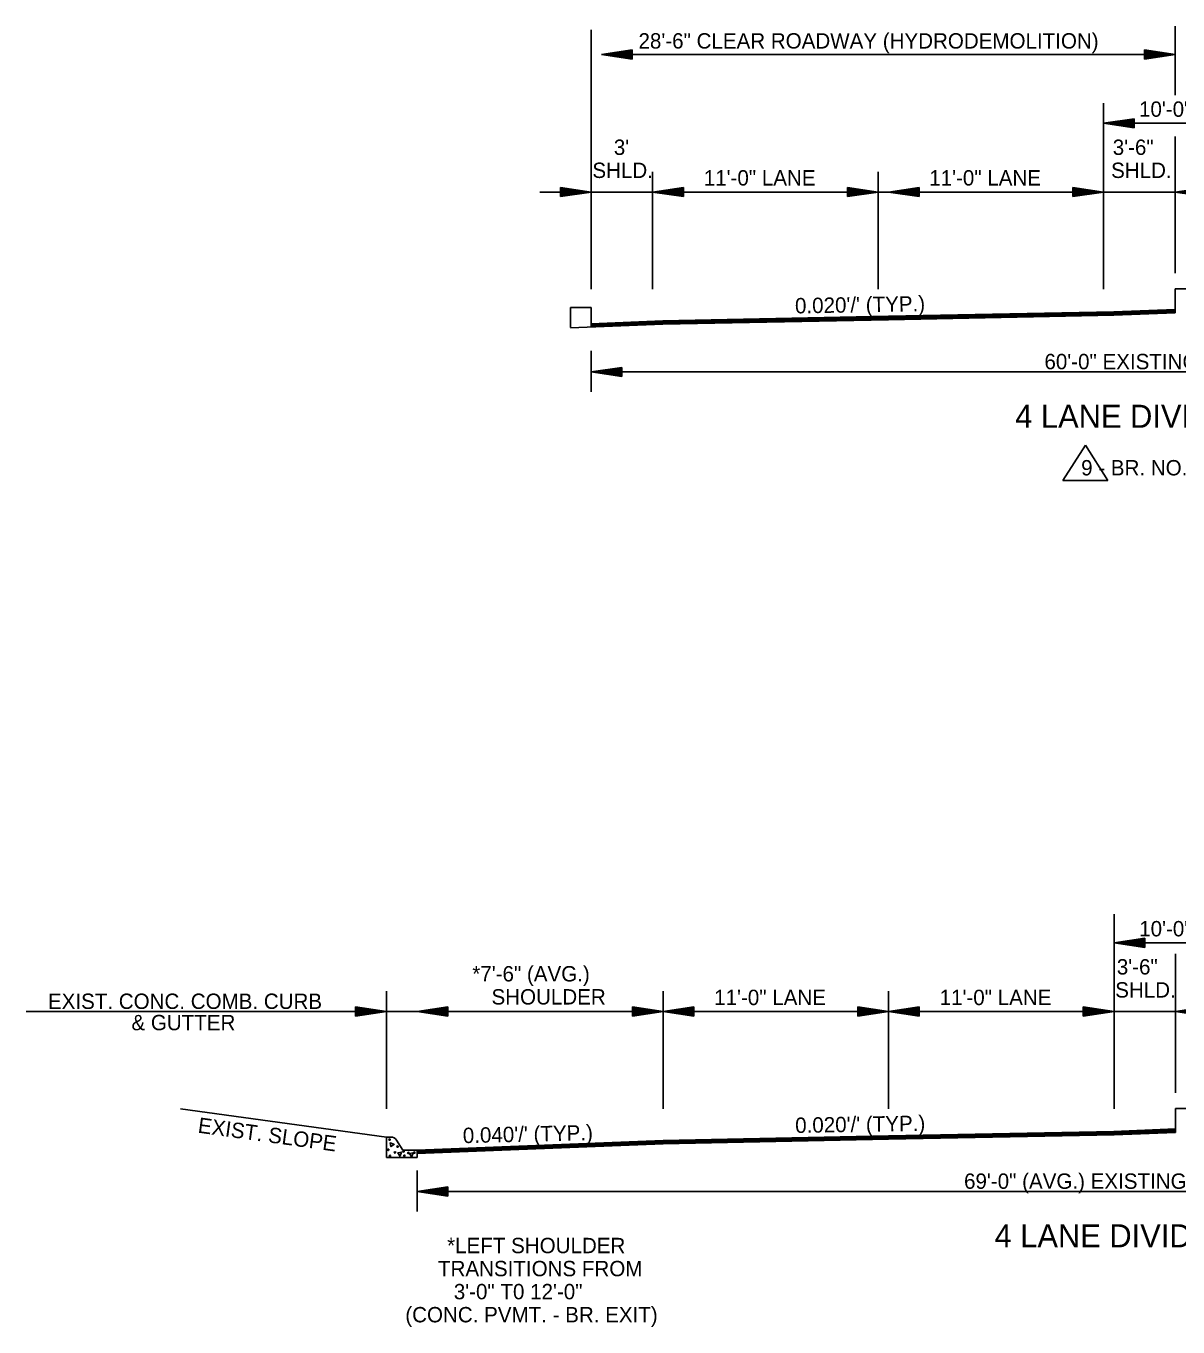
# Model space of a CAD drawing. Extents: x 542112 to 1930787, y -1968972 to 596640.
# Drawn here: x 544301 to 544863, y -1953263 to -1952628 of the extents above; entities that cross this region are included whole.
import ezdxf

# ---------------------------------------------------------------- set-up
doc = ezdxf.new("R2010")
doc.units = 0
doc.layers.add('R_Border', color=7, linetype='Continuous')
doc.layers.add('R_Draft', color=7, linetype='Continuous')

msp = doc.modelspace()

# ---------------------------------------------------------------- linework, layer by layer
at = {"layer": 'R_Border'}
for p, q in [((544576.68, -1952765.13), (544566.52, -1952765.13)), ((544566.52, -1952765.13), (544566.52, -1952774.95)), ((544576.68, -1952774.54), (544576.68, -1952765.13)), ((544817.79, -1952832.32), (544806.74, -1952849.63)), ((544828.83, -1952849.63), (544817.79, -1952832.32)), ((544806.74, -1952849.63), (544828.83, -1952849.63))]:
    msp.add_line(p, q, dxfattribs=at)
at = {"layer": 'R_Draft'}
for p, q in [((544576.68, -1952756.22), (544576.68, -1952629.67)), ((544861.68, -1952661.55), (544861.68, -1952627.79)), ((544596.68, -1952639.48), (544581.68, -1952641.73)), ((544596.68, -1952643.98), (544596.68, -1952639.48)), ((544846.68, -1952639.48), (544861.68, -1952641.73)), ((544846.68, -1952639.48), (544846.68, -1952643.98)), ((544596.68, -1952643.98), (544581.68, -1952641.73)), ((544581.68, -1952641.73), (544861.68, -1952641.73)), ((544596.68, -1952639.86), (544584.19, -1952641.73)), ((544596.68, -1952643.61), (544584.19, -1952641.73)), ((544596.68, -1952640.24), (544586.77, -1952641.73)), ((544596.68, -1952643.23), (544586.77, -1952641.73)), ((544596.68, -1952640.62), (544589.27, -1952641.73)), ((544596.68, -1952642.85), (544589.27, -1952641.73)), ((544596.68, -1952641), (544591.81, -1952641.73)), ((544596.68, -1952642.46), (544591.81, -1952641.73)), ((544596.68, -1952641.38), (544594.31, -1952641.73)), ((544596.68, -1952642.09), (544594.31, -1952641.73)), ((544846.68, -1952639.86), (544859.18, -1952641.73)), ((544846.68, -1952640.24), (544856.6, -1952641.73)), ((544846.68, -1952640.62), (544854.1, -1952641.73)), ((544846.68, -1952641.01), (544851.56, -1952641.73)), ((544846.68, -1952641.38), (544849.05, -1952641.73)), ((544846.68, -1952643.98), (544861.68, -1952641.73)), ((544846.68, -1952642.47), (544851.56, -1952641.73)), ((544846.68, -1952643.23), (544856.6, -1952641.73)), ((544846.68, -1952643.61), (544859.18, -1952641.73)), ((544846.68, -1952642.85), (544854.1, -1952641.73)), ((544846.68, -1952642.09), (544849.05, -1952641.73)), ((544826.68, -1952756.22), (544826.68, -1952665.38)), ((544841.68, -1952673.02), (544826.68, -1952675.27)), ((544841.68, -1952677.52), (544826.68, -1952675.27)), ((544841.68, -1952673.4), (544829.19, -1952675.27)), ((544841.68, -1952677.15), (544829.19, -1952675.27)), ((544831.68, -1952675.27), (544931.68, -1952675.27)), ((544841.68, -1952673.78), (544831.77, -1952675.27)), ((544841.68, -1952676.76), (544831.77, -1952675.27)), ((544841.68, -1952674.15), (544834.27, -1952675.27)), ((544841.68, -1952676.39), (544834.27, -1952675.27)), ((544841.68, -1952674.54), (544836.81, -1952675.27)), ((544841.68, -1952676.01), (544836.81, -1952675.27)), ((544841.68, -1952674.92), (544839.31, -1952675.27)), ((544841.68, -1952675.62), (544839.31, -1952675.27)), ((544841.68, -1952673.02), (544841.68, -1952677.52)), ((544861.68, -1952748.49), (544861.68, -1952681.74)), ((544606.68, -1952756.22), (544606.68, -1952698.92)), ((544716.68, -1952756.22), (544716.68, -1952698.92)), ((544576.68, -1952708.81), (544551.68, -1952708.81)), ((544561.68, -1952706.56), (544576.68, -1952708.81)), ((544561.68, -1952706.56), (544561.68, -1952711.06)), ((544561.68, -1952706.93), (544574.18, -1952708.81)), ((544561.68, -1952707.32), (544571.6, -1952708.81)), ((544561.68, -1952707.69), (544569.1, -1952708.81)), ((544561.68, -1952708.08), (544566.56, -1952708.81)), ((544561.68, -1952708.46), (544564.05, -1952708.81)), ((544561.68, -1952711.06), (544576.68, -1952708.81)), ((544561.68, -1952709.54), (544566.56, -1952708.81)), ((544561.68, -1952710.3), (544571.6, -1952708.81)), ((544561.68, -1952710.68), (544574.18, -1952708.81)), ((544561.68, -1952709.93), (544569.1, -1952708.81)), ((544561.68, -1952709.16), (544564.05, -1952708.81)), ((544606.68, -1952708.81), (544576.68, -1952708.81)), ((544621.68, -1952706.56), (544606.68, -1952708.81)), ((544716.68, -1952708.81), (544606.68, -1952708.81)), ((544621.68, -1952711.06), (544606.68, -1952708.81)), ((544621.68, -1952706.93), (544609.19, -1952708.81)), ((544621.68, -1952710.68), (544609.19, -1952708.81)), ((544621.68, -1952707.32), (544611.77, -1952708.81)), ((544621.68, -1952710.3), (544611.77, -1952708.81)), ((544621.68, -1952707.69), (544614.27, -1952708.81)), ((544621.68, -1952709.93), (544614.27, -1952708.81)), ((544621.68, -1952708.07), (544616.81, -1952708.81)), ((544621.68, -1952709.54), (544616.81, -1952708.81)), ((544621.68, -1952708.46), (544619.31, -1952708.81)), ((544621.68, -1952709.16), (544619.31, -1952708.81)), ((544621.68, -1952711.06), (544621.68, -1952706.56)), ((544701.68, -1952706.56), (544716.68, -1952708.81)), ((544701.68, -1952706.56), (544701.68, -1952711.06)), ((544701.68, -1952706.93), (544714.18, -1952708.81)), ((544701.68, -1952707.32), (544711.6, -1952708.81)), ((544701.68, -1952707.69), (544709.1, -1952708.81)), ((544701.68, -1952708.08), (544706.56, -1952708.81)), ((544701.68, -1952708.46), (544704.05, -1952708.81)), ((544701.68, -1952711.06), (544716.68, -1952708.81)), ((544701.68, -1952709.54), (544706.56, -1952708.81)), ((544701.68, -1952710.3), (544711.6, -1952708.81)), ((544701.68, -1952710.68), (544714.18, -1952708.81)), ((544701.68, -1952709.93), (544709.1, -1952708.81)), ((544701.68, -1952709.16), (544704.05, -1952708.81)), ((544826.68, -1952708.81), (544716.68, -1952708.81)), ((544736.68, -1952706.56), (544721.68, -1952708.81)), ((544736.68, -1952711.06), (544721.68, -1952708.81)), ((544736.68, -1952706.93), (544724.19, -1952708.81)), ((544736.68, -1952710.68), (544724.19, -1952708.81)), ((544736.68, -1952707.32), (544726.77, -1952708.81)), ((544736.68, -1952710.3), (544726.77, -1952708.81)), ((544736.68, -1952707.69), (544729.27, -1952708.81)), ((544736.68, -1952709.93), (544729.27, -1952708.81)), ((544736.68, -1952708.07), (544731.81, -1952708.81)), ((544736.68, -1952709.54), (544731.81, -1952708.81)), ((544736.68, -1952708.46), (544734.31, -1952708.81)), ((544736.68, -1952709.16), (544734.31, -1952708.81)), ((544736.68, -1952711.06), (544736.68, -1952706.56)), ((544811.68, -1952706.56), (544826.68, -1952708.81)), ((544811.68, -1952706.56), (544811.68, -1952711.06)), ((544811.68, -1952706.93), (544824.18, -1952708.81)), ((544811.68, -1952707.32), (544821.6, -1952708.81)), ((544811.68, -1952707.69), (544819.1, -1952708.81)), ((544811.68, -1952708.08), (544816.56, -1952708.81)), ((544811.68, -1952708.46), (544814.05, -1952708.81)), ((544811.68, -1952711.06), (544826.68, -1952708.81)), ((544811.68, -1952709.54), (544816.56, -1952708.81)), ((544811.68, -1952710.3), (544821.6, -1952708.81)), ((544811.68, -1952710.68), (544824.18, -1952708.81)), ((544811.68, -1952709.93), (544819.1, -1952708.81)), ((544811.68, -1952709.16), (544814.05, -1952708.81)), ((544826.68, -1952708.81), (544861.68, -1952708.81)), ((544876.68, -1952706.56), (544861.68, -1952708.81)), ((544876.68, -1952711.06), (544861.68, -1952708.81)), ((544861.68, -1952708.81), (544901.68, -1952708.81)), ((544861.68, -1952767.74), (544861.68, -1952756.07)), ((544831.67, -1952767.27), (544861.68, -1952766.07)), ((544831.68, -1952767.57), (544861.68, -1952766.37)), ((544611.68, -1952771.67), (544576.68, -1952773.07)), ((544611.68, -1952771.97), (544576.68, -1952773.37)), ((544611.68, -1952772.27), (544576.68, -1952773.67)), ((544611.68, -1952772.57), (544576.68, -1952773.97)), ((544611.68, -1952772.87), (544576.68, -1952774.27)), ((544721.67, -1952769.47), (544611.67, -1952771.67)), ((544721.68, -1952769.77), (544611.68, -1952771.97)), ((544721.68, -1952770.07), (544611.68, -1952772.27)), ((544721.69, -1952770.37), (544611.69, -1952772.57)), ((544721.7, -1952770.67), (544611.7, -1952772.87)), ((544721.7, -1952770.97), (544611.7, -1952773.17)), ((544721.71, -1952771.14), (544611.71, -1952773.34)), ((544831.67, -1952767.27), (544721.67, -1952769.47)), ((544831.67, -1952767.57), (544721.68, -1952769.77)), ((544831.69, -1952767.87), (544721.68, -1952770.07)), ((544831.7, -1952768.17), (544721.69, -1952770.37)), ((544831.71, -1952768.47), (544721.7, -1952770.67)), ((544831.72, -1952768.77), (544721.7, -1952770.97)), ((544831.72, -1952768.94), (544721.71, -1952771.14)), ((544831.69, -1952767.87), (544861.68, -1952766.67)), ((544831.7, -1952768.17), (544861.68, -1952766.97)), ((544831.71, -1952768.47), (544861.68, -1952767.27)), ((544831.72, -1952768.77), (544861.68, -1952767.57)), ((544831.72, -1952768.94), (544861.68, -1952767.74)), ((544611.68, -1952773.34), (544566.52, -1952775.15)), ((544611.68, -1952773.17), (544576.68, -1952774.57)), ((544576.68, -1952786.38), (544576.68, -1952806.38)), ((544591.68, -1952794.38), (544576.68, -1952796.63)), ((544591.68, -1952798.88), (544576.68, -1952796.63)), ((544591.68, -1952794.76), (544579.19, -1952796.63)), ((544591.68, -1952798.51), (544579.19, -1952796.63)), ((544581.66, -1952796.63), (545181.66, -1952796.63)), ((544591.68, -1952795.14), (544581.77, -1952796.63)), ((544591.68, -1952798.12), (544581.77, -1952796.63)), ((544591.68, -1952795.51), (544584.27, -1952796.63)), ((544591.68, -1952797.75), (544584.27, -1952796.63)), ((544591.68, -1952795.9), (544586.81, -1952796.63)), ((544591.68, -1952797.36), (544586.81, -1952796.63)), ((544591.68, -1952796.28), (544589.31, -1952796.63)), ((544591.68, -1952796.98), (544589.31, -1952796.63)), ((544591.68, -1952798.88), (544591.68, -1952794.38)), ((544831.77, -1953156.22), (544831.77, -1953061.3)), ((544846.77, -1953073.02), (544831.77, -1953075.27)), ((544831.77, -1953075.27), (544931.77, -1953075.27)), ((544846.77, -1953077.52), (544831.77, -1953075.27)), ((544846.77, -1953073.4), (544834.27, -1953075.27)), ((544846.77, -1953077.15), (544834.27, -1953075.27)), ((544846.77, -1953073.78), (544836.85, -1953075.27)), ((544846.77, -1953076.76), (544836.85, -1953075.27)), ((544846.77, -1953074.15), (544839.35, -1953075.27)), ((544846.77, -1953076.39), (544839.35, -1953075.27)), ((544846.77, -1953074.54), (544841.89, -1953075.27)), ((544846.77, -1953076.01), (544841.89, -1953075.27)), ((544846.77, -1953074.92), (544844.4, -1953075.27)), ((544846.77, -1953075.62), (544844.4, -1953075.27)), ((544846.77, -1953073.02), (544846.77, -1953077.52)), ((544861.77, -1953148.49), (544861.77, -1953080.58)), ((544476.78, -1953156.22), (544476.78, -1953098.92)), ((544611.77, -1953156.22), (544611.77, -1953098.92)), ((544721.77, -1953156.22), (544721.77, -1953098.92)), ((544491.77, -1953108.81), (544300.96, -1953108.81)), ((544461.76, -1953106.56), (544476.76, -1953108.81)), ((544461.76, -1953106.56), (544461.76, -1953111.06)), ((544461.76, -1953106.93), (544474.25, -1953108.81)), ((544461.76, -1953107.32), (544471.67, -1953108.81)), ((544461.76, -1953107.69), (544469.18, -1953108.81)), ((544461.76, -1953108.08), (544466.63, -1953108.81)), ((544461.76, -1953108.46), (544464.13, -1953108.81)), ((544461.76, -1953111.06), (544476.76, -1953108.81)), ((544461.76, -1953109.54), (544466.63, -1953108.81)), ((544461.76, -1953110.3), (544471.67, -1953108.81)), ((544461.76, -1953110.68), (544474.25, -1953108.81)), ((544461.76, -1953109.93), (544469.18, -1953108.81)), ((544461.76, -1953109.16), (544464.13, -1953108.81)), ((544506.77, -1953106.56), (544491.77, -1953108.81)), ((544611.77, -1953108.81), (544491.77, -1953108.81)), ((544506.77, -1953111.06), (544491.77, -1953108.81)), ((544506.77, -1953106.93), (544494.27, -1953108.81)), ((544506.77, -1953110.68), (544494.27, -1953108.81)), ((544506.77, -1953107.32), (544496.85, -1953108.81)), ((544506.77, -1953110.3), (544496.85, -1953108.81)), ((544506.77, -1953107.69), (544499.35, -1953108.81)), ((544506.77, -1953109.93), (544499.35, -1953108.81)), ((544506.77, -1953108.08), (544501.89, -1953108.81)), ((544506.77, -1953109.54), (544501.89, -1953108.81)), ((544506.77, -1953108.46), (544504.4, -1953108.81)), ((544506.77, -1953109.16), (544504.4, -1953108.81)), ((544506.77, -1953106.56), (544506.77, -1953111.06)), ((544596.77, -1953106.56), (544611.77, -1953108.81)), ((544596.77, -1953106.56), (544596.77, -1953111.06)), ((544596.77, -1953106.93), (544609.26, -1953108.81)), ((544596.77, -1953107.32), (544606.68, -1953108.81)), ((544596.77, -1953107.69), (544604.18, -1953108.81)), ((544596.77, -1953108.08), (544601.64, -1953108.81)), ((544596.77, -1953108.46), (544599.14, -1953108.81)), ((544596.77, -1953111.06), (544611.77, -1953108.81)), ((544596.77, -1953109.54), (544601.64, -1953108.81)), ((544596.77, -1953110.3), (544606.68, -1953108.81)), ((544596.77, -1953110.68), (544609.26, -1953108.81)), ((544596.77, -1953109.93), (544604.18, -1953108.81)), ((544596.77, -1953109.16), (544599.14, -1953108.81)), ((544626.77, -1953106.56), (544611.77, -1953108.81)), ((544721.77, -1953108.81), (544611.77, -1953108.81)), ((544626.77, -1953111.06), (544611.77, -1953108.81)), ((544626.77, -1953106.93), (544614.27, -1953108.81)), ((544626.77, -1953110.68), (544614.27, -1953108.81)), ((544626.77, -1953107.32), (544616.85, -1953108.81)), ((544626.77, -1953110.3), (544616.85, -1953108.81)), ((544626.77, -1953107.69), (544619.35, -1953108.81)), ((544626.77, -1953109.93), (544619.35, -1953108.81)), ((544626.77, -1953108.07), (544621.89, -1953108.81)), ((544626.77, -1953109.54), (544621.89, -1953108.81)), ((544626.77, -1953108.46), (544624.4, -1953108.81)), ((544626.77, -1953109.16), (544624.4, -1953108.81)), ((544626.77, -1953111.06), (544626.77, -1953106.56)), ((544706.77, -1953106.56), (544721.77, -1953108.81)), ((544706.77, -1953106.56), (544706.77, -1953111.06)), ((544706.77, -1953106.93), (544719.26, -1953108.81)), ((544706.77, -1953107.32), (544716.68, -1953108.81)), ((544706.77, -1953107.69), (544714.18, -1953108.81)), ((544706.77, -1953108.08), (544711.64, -1953108.81)), ((544706.77, -1953108.46), (544709.14, -1953108.81)), ((544706.77, -1953111.06), (544721.77, -1953108.81)), ((544706.77, -1953109.54), (544711.64, -1953108.81)), ((544706.77, -1953110.3), (544716.68, -1953108.81)), ((544706.77, -1953110.68), (544719.26, -1953108.81)), ((544706.77, -1953109.93), (544714.18, -1953108.81)), ((544706.77, -1953109.16), (544709.14, -1953108.81)), ((544736.77, -1953106.56), (544721.77, -1953108.81)), ((544831.77, -1953108.81), (544721.77, -1953108.81)), ((544736.77, -1953111.06), (544721.77, -1953108.81)), ((544736.77, -1953106.93), (544724.27, -1953108.81)), ((544736.77, -1953110.68), (544724.27, -1953108.81)), ((544736.77, -1953107.32), (544726.85, -1953108.81)), ((544736.77, -1953110.3), (544726.85, -1953108.81)), ((544736.77, -1953107.69), (544729.35, -1953108.81)), ((544736.77, -1953109.93), (544729.35, -1953108.81)), ((544736.77, -1953108.07), (544731.89, -1953108.81)), ((544736.77, -1953109.54), (544731.89, -1953108.81)), ((544736.77, -1953108.46), (544734.4, -1953108.81)), ((544736.77, -1953109.16), (544734.4, -1953108.81)), ((544736.77, -1953111.06), (544736.77, -1953106.56)), ((544816.77, -1953106.56), (544831.77, -1953108.81)), ((544816.77, -1953106.56), (544816.77, -1953111.06)), ((544816.77, -1953106.93), (544829.26, -1953108.81)), ((544816.77, -1953107.32), (544826.68, -1953108.81)), ((544816.77, -1953107.69), (544824.18, -1953108.81)), ((544816.77, -1953108.08), (544821.64, -1953108.81)), ((544816.77, -1953108.46), (544819.14, -1953108.81)), ((544816.77, -1953111.06), (544831.77, -1953108.81)), ((544816.77, -1953109.54), (544821.64, -1953108.81)), ((544816.77, -1953110.3), (544826.68, -1953108.81)), ((544816.77, -1953110.68), (544829.26, -1953108.81)), ((544816.77, -1953109.93), (544824.18, -1953108.81)), ((544816.77, -1953109.16), (544819.14, -1953108.81)), ((544831.77, -1953108.81), (544861.77, -1953108.81)), ((544876.77, -1953106.56), (544861.77, -1953108.81)), ((544876.77, -1953111.06), (544861.77, -1953108.81)), ((544861.77, -1953108.81), (544901.77, -1953108.81)), ((544376.26, -1953156.29), (544476.77, -1953170.12)), ((544861.77, -1953167.74), (544861.77, -1953156.07)), ((544831.75, -1953167.27), (544861.77, -1953166.07)), ((544831.77, -1953167.57), (544861.77, -1953166.37)), ((544478.93, -1953170.08), (544476.77, -1953170.12)), ((544476.77, -1953170.12), (544476.77, -1953179.96)), ((544481.75, -1953171.58), (544484.84, -1953176.47)), ((544611.77, -1953171.67), (544491.77, -1953176.47)), ((544611.77, -1953171.97), (544491.77, -1953176.77)), ((544611.77, -1953172.27), (544491.77, -1953177.07)), ((544611.77, -1953172.57), (544491.77, -1953177.37)), ((544611.77, -1953172.87), (544491.77, -1953177.67)), ((544721.75, -1953169.47), (544611.75, -1953171.67)), ((544721.76, -1953169.77), (544611.76, -1953171.97)), ((544721.77, -1953170.07), (544611.77, -1953172.27)), ((544721.77, -1953170.37), (544611.77, -1953172.57)), ((544721.78, -1953170.67), (544611.78, -1953172.87)), ((544721.78, -1953170.97), (544611.78, -1953173.17)), ((544721.79, -1953171.14), (544611.79, -1953173.34)), ((544831.75, -1953167.27), (544721.75, -1953169.47)), ((544831.75, -1953167.57), (544721.76, -1953169.77)), ((544831.77, -1953167.87), (544721.77, -1953170.07)), ((544831.78, -1953168.17), (544721.77, -1953170.37)), ((544831.79, -1953168.47), (544721.78, -1953170.67)), ((544831.8, -1953168.77), (544721.78, -1953170.97)), ((544831.8, -1953168.94), (544721.79, -1953171.14)), ((544831.77, -1953167.87), (544861.77, -1953166.67)), ((544831.78, -1953168.17), (544861.77, -1953166.97)), ((544831.79, -1953168.47), (544861.77, -1953167.27)), ((544831.8, -1953168.77), (544861.77, -1953167.57)), ((544831.8, -1953168.94), (544861.77, -1953167.74)), ((544484.84, -1953176.47), (544491.77, -1953176.47)), ((544611.77, -1953173.17), (544491.77, -1953177.97)), ((544611.77, -1953173.34), (544491.77, -1953178.14)), ((544491.77, -1953176.47), (544491.77, -1953179.96)), ((544491.77, -1953179.96), (544476.77, -1953179.96)), ((544491.77, -1953186.38), (544491.77, -1953206.38)), ((544506.77, -1953194.38), (544491.77, -1953196.63)), ((544491.77, -1953196.63), (545271.77, -1953196.63)), ((544506.77, -1953198.88), (544491.77, -1953196.63)), ((544506.77, -1953194.76), (544494.27, -1953196.63)), ((544506.77, -1953198.51), (544494.27, -1953196.63)), ((544506.77, -1953195.14), (544496.85, -1953196.63)), ((544506.77, -1953198.12), (544496.85, -1953196.63)), ((544506.77, -1953195.51), (544499.35, -1953196.63)), ((544506.77, -1953197.75), (544499.35, -1953196.63)), ((544506.77, -1953195.9), (544501.89, -1953196.63)), ((544506.77, -1953197.36), (544501.89, -1953196.63)), ((544506.77, -1953196.28), (544504.4, -1953196.63)), ((544506.77, -1953196.98), (544504.4, -1953196.63)), ((544506.77, -1953198.88), (544506.77, -1953194.38))]:
    msp.add_line(p, q, dxfattribs=at)
for points in [[(544861.68, -1952756.06), (544871.68, -1952756.06), (544871.68, -1952731.06), (544881.68, -1952731.06)], [(544861.77, -1953156.06), (544871.77, -1953156.06), (544871.77, -1953131.06), (544881.77, -1953131.06)], [(544480.71, -1953173.54), (544478.95, -1953174.67), (544478.57, -1953172.9), (544480.47, -1953173.54)], [(544483.52, -1953179.51), (544482.38, -1953177.72), (544484.15, -1953177.36), (544483.52, -1953179.25)], [(544489.18, -1953179.84), (544488.04, -1953178.05), (544489.82, -1953177.69), (544489.18, -1953179.58)]]:
    msp.add_lwpolyline(points, dxfattribs=at)
for centre in [(544478.32, -1953171.25), (544477.7, -1953176.27), (544478.52, -1953179.25), (544480.98, -1953177.54), (544482.25, -1953174.68), (544485.18, -1953177.01), (544485.58, -1953179.18), (544487.48, -1953177.79), (544490.42, -1953177.62)]:
    msp.add_circle(centre, 0.339, dxfattribs=at)
msp.add_arc((544478.99, -1953173.33), 3.26, 32.27564, 91.11964, dxfattribs=at)

# ---------------------------------------------------------------- texts
for s, height, p in [('28\'-6" CLEAR ROADWAY (HYDRODEMOLITION)', 7.5, (544599.78, -1952638.79)), ('10\'-0" MEDIAN', 7.5, (544843.98, -1952672.1)), ("3' ", 7.5, (544587.73, -1952690.71)), ('3\'-6"', 7.5, (544831.15, -1952690.71)), ('SHLD.', 7.5, (544577.28, -1952701.96)), ('SHLD.', 7.5, (544830.35, -1952701.96)), ('11\'-0" LANE', 7.5, (544631.62, -1952705.64)), ('11\'-0" LANE', 7.5, (544741.62, -1952705.64)), ('60\'-0" EXISTING BRIDGE DECK', 7.5, (544797.83, -1952795.31)), ('4 LANE DIVIDED BRIDGE', 11.25, (544783.59, -1952823.87)), ('9 - BR. NO. 05175 - HWY. 64', 7.5, (544815.74, -1952847.12)), ('10\'-0" MEDIAN', 7.5, (544844.06, -1953072.1)), ('3\'-6"', 7.5, (544833.15, -1953090.71)), ('*7\'-6" (AVG.) ', 7.5, (544518.7, -1953094.1)), ('SHLD.', 7.5, (544832.36, -1953101.96)), ('EXIST. CONC. COMB. CURB', 7.5, (544311.66, -1953107.52)), ('SHOULDER', 7.5, (544528.06, -1953105.35)), ('11\'-0" LANE', 7.5, (544636.7, -1953105.64)), ('11\'-0" LANE', 7.5, (544746.7, -1953105.64)), ('& GUTTER ', 7.5, (544352.39, -1953117.92)), ('69\'-0" (AVG.) EXISTING CONCRETE ROADWAY', 7.5, (544758.61, -1953195.31)), ('4 LANE DIVIDED ROADWAY', 11.25, (544773.49, -1953223.87)), ('*LEFT SHOULDER', 7.5, (544506.41, -1953226.73)), ('TRANSITIONS FROM ', 7.5, (544501.95, -1953237.98)), ('3\'-0" T0 12\'-0"', 7.5, (544509.66, -1953249.23)), ('(CONC. PVMT. - BR. EXIT)', 7.5, (544486.01, -1953260.48))]:
    msp.add_text(s, height=height, dxfattribs=at).set_placement(p)
for s, rotation, p in [("0.020'/' (TYP.)", 0.97192, (544676.2, -1952768.07)), ("0.020'/' (TYP.)", 0.97192, (544676.28, -1953168.07)), ('EXIST. SLOPE', 352.16821, (544384.52, -1953167.86)), ("0.040'/' (TYP.)", 1.31838, (544514.15, -1953173.03))]:
    msp.add_text(s, height=7.5, rotation=rotation, dxfattribs=at).set_placement(p)

doc.saveas('drawing.dxf')
